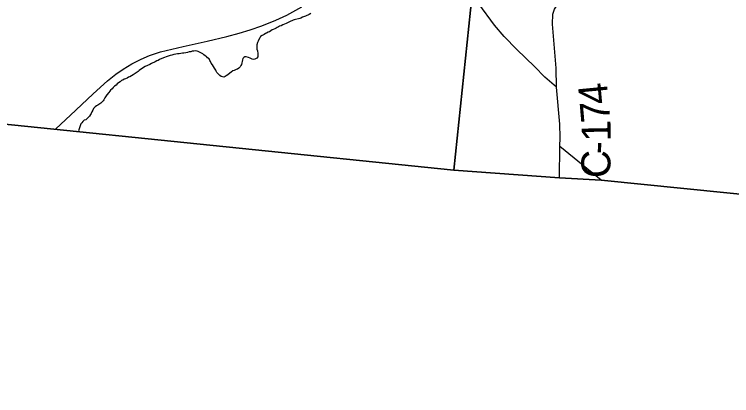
# Model space of a CAD drawing. Extents: x 1310247 to 1664935, y 284496 to 704931.
# Drawn here: x 1494077 to 1501476, y 462501 to 466437 of the extents above; entities that cross this region are included whole.
import ezdxf

# ---------------------------------------------------------------- set-up
doc = ezdxf.new("R2010")
doc.units = 0
for name, color, linetype in [('GM_X_Adjacent_County', 7, 'Continuous'), ('GM_X_Adjacent_County_Text', 7, 'Continuous'), ('GM_X_County_Road_Text', 7, 'Continuous'), ('GM_X_County_Subdivision_Text', 7, 'Continuous'), ('GM_X_Minor_River_Text', 7, 'Continuous'), ('GM_X_State_Route', 7, 'Continuous'), ('GM_X_Township', 7, 'Continuous'), ('GM_X_Township_Road', 7, 'Continuous')]:
    doc.layers.add(name, color=color, linetype=linetype)

msp = doc.modelspace()

# ---------------------------------------------------------------- linework, layer by layer
at = {"layer": 'GM_X_Adjacent_County'}
for points in [[(1501158, 489169.3), (1501048.2, 487942.5), (1500793.9, 485565.2), (1500787, 485463.7), (1500758.4, 485043.3), (1500474.2, 483147.9), (1500038, 480143), (1499603.6, 475009.4), (1499567.5, 474564.2), (1499307.1, 471346.1), (1499009.5, 468642.1), (1498950.5, 468086.5), (1498800.7, 466648.8), (1498611.1, 464829.1), (1491560.5, 465549.7)], [(1522526.8, 462500.9), (1521473.7, 462603.1), (1517626.5, 462973.8), (1516330.6, 463119.8), (1511534.3, 463579.4), (1508494.3, 463882.1), (1507395.2, 463991.5), (1500128.9, 464723.9), (1499698.7, 464749.2), (1498611.1, 464829.1), (1498800.7, 466648.8), (1498950.5, 468086.5), (1499009.5, 468642.1), (1499307.1, 471346.1)]]:
    msp.add_lwpolyline(points, dxfattribs=at)
at = {"layer": 'GM_X_Adjacent_County_Text'}
msp.add_lwpolyline([(1491560.5, 465549.7), (1498611.1, 464829.1), (1499698.7, 464749.2), (1500128.9, 464723.9), (1507395.2, 463991.5), (1508494.3, 463882.1), (1511534.3, 463579.4), (1516330.6, 463119.8), (1517626.5, 462973.8), (1521473.7, 462603.1), (1522526.8, 462500.9)], dxfattribs=at)
at = {"layer": 'GM_X_County_Road_Text'}
for points in [[(1499698.7, 464749.2), (1499702.4, 465071.6), (1499708.4, 465163.9), (1499704.6, 465302.3), (1499670.8, 465683.4), (1499550.4, 465789.5), (1499442, 465897.4), (1499258.7, 466072.5), (1499128.8, 466206.7), (1499028.6, 466324.5), (1498868.1, 466545.4), (1498800.7, 466648.8), (1498766.5, 466701.2), (1498759.2, 466710.3)], [(1500128.9, 464723.9), (1499702.4, 465071.6)]]:
    msp.add_lwpolyline(points, dxfattribs=at)
at = {"layer": 'GM_X_County_Subdivision_Text'}
msp.add_lwpolyline([(1499670.8, 465683.4), (1499666, 465881.8), (1499629.3, 466335.2), (1499630.9, 466437.3), (1499647.8, 466489.2), (1499670.3, 466520.9), (1499734.8, 466549.9), (1499825.3, 466580.6), (1499930.3, 466635), (1499985.2, 466688.3), (1499991.5, 466702.2), (1499993.8, 466720.2), (1499945.1, 466807.1), (1499151, 467850.7), (1499089.7, 468234.6)], dxfattribs=at)
at = {"layer": 'GM_X_Minor_River_Text'}
for points in [[(1497134.4, 466445.3), (1497118.1, 466433.5), (1497106, 466429.7), (1497093.9, 466423.9), (1497081.7, 466418), (1497049.4, 466406.5), (1497033.3, 466398.8)], [(1497033.3, 466398.8), (1497021.2, 466394.9), (1496964.7, 466379.8), (1496952.6, 466376), (1496916.3, 466360.5), (1496900.1, 466352.8), (1496881.8, 466341), (1496863.7, 466335.3), (1496847.5, 466327.5), (1496829.3, 466317.8), (1496813.2, 466314), (1496801, 466308.2), (1496788.9, 466300.4), (1496776.7, 466294.6), (1496764.6, 466286.7), (1496748.4, 466281), (1496736.3, 466275.2), (1496722.1, 466267.4), (1496709.9, 466257.5), (1496695.8, 466253.8), (1496679.6, 466244), (1496667.5, 466238.2), (1496653.2, 466228.4), (1496633, 466218.7), (1496616.8, 466208.9), (1496610.5, 466195), (1496594.1, 466171.2), (1496591.9, 466159.2), (1496583.6, 466145.3), (1496579.3, 466123.3), (1496577, 466109.3), (1496578.7, 466091.2), (1496578.5, 466077.2), (1496584.2, 466059), (1496587.7, 466030.9), (1496589.4, 466012.8), (1496587.2, 465996.8), (1496576.9, 465983), (1496558.7, 465973.2), (1496542.6, 465971.5), (1496530.6, 465975.7), (1496508.7, 465986), (1496492.8, 465992.3), (1496468.8, 465996.7), (1496454.8, 465996.9), (1496442.6, 465991.1), (1496432.4, 465979.2), (1496430.2, 465967.2), (1496425.9, 465951.3), (1496423.6, 465935.3), (1496419.3, 465919.3), (1496413.1, 465907.4), (1496404.9, 465893.5), (1496392.6, 465881.6), (1496380.4, 465871.8), (1496366.3, 465866), (1496344.1, 465858.3), (1496330, 465852.5), (1496313.7, 465840.8), (1496299.5, 465829), (1496279.1, 465811.2), (1496262.9, 465803.5), (1496250.7, 465795.6), (1496236.6, 465789.9), (1496222.6, 465790.1), (1496210.6, 465796.3), (1496196.8, 465806.5), (1496179, 465822.9), (1496167.2, 465837.1), (1496159.4, 465849.2), (1496153.6, 465861.4), (1496141.9, 465881.6), (1496132.1, 465899.8), (1496122.3, 465914), (1496108.6, 465934.3), (1496100.9, 465948.4), (1496093, 465960.6), (1496087.3, 465976.7), (1496069.4, 465989), (1496057.6, 466001.2), (1496045.7, 466009.5), (1496031.8, 466019.7), (1496020, 466029.9), (1496002.1, 466040.2), (1495986.1, 466046.5), (1495974.2, 466054.7), (1495962.2, 466056.9), (1495946.3, 466061.2), (1495928.1, 466057.4), (1495912.1, 466055.7), (1495895.9, 466049.9), (1495879.8, 466048.2), (1495863.7, 466044.4), (1495845.6, 466040.7), (1495823.5, 466037.1), (1495811.4, 466035.2), (1495793.3, 466033.5), (1495777.2, 466029.8), (1495761.1, 466028), (1495743.1, 466026.3), (1495722.9, 466022.6)], [(1495722.9, 466022.6), (1495702.8, 466016.9), (1495682.7, 466013.2), (1495664.5, 466005.5), (1495644.3, 465997.8), (1495624.1, 465992.1), (1495597.9, 465982.5), (1495573.6, 465970.9), (1495561.4, 465961), (1495547.3, 465957.2), (1495529.1, 465947.5), (1495516.9, 465939.7), (1495504.8, 465935.9), (1495492.7, 465930), (1495474.4, 465920.3), (1495425.9, 465897), (1495377.2, 465865.7), (1495365, 465855.9), (1495352.9, 465848), (1495334.6, 465834.3), (1495322.4, 465824.5), (1495304.1, 465812.7), (1495285.9, 465803), (1495269.7, 465793.2), (1495255.5, 465787.4), (1495239.3, 465777.7), (1495223.2, 465771.9), (1495209, 465766.1), (1495194.8, 465756.3), (1495182.8, 465754.5), (1495168.5, 465740.7), (1495152.3, 465728.9), (1495138.1, 465721.1), (1495125.8, 465707.3), (1495111.6, 465695.5), (1495095.3, 465681.7), (1495085, 465667.8), (1495068.7, 465654.1), (1495062.5, 465642.1), (1495050.2, 465628.3), (1495029.8, 465604.5), (1495017.4, 465586.7), (1495011.2, 465574.8), (1494998.9, 465554.9), (1494992.6, 465543), (1494968.2, 465519.3), (1494939.7, 465499.7), (1494923.6, 465492), (1494909.4, 465482.1), (1494895, 465464.3), (1494886.7, 465446.4), (1494876.4, 465430.5), (1494870.1, 465414.6), (1494863.9, 465402.7), (1494853.6, 465386.8), (1494841.4, 465375), (1494827.1, 465363.2), (1494814.8, 465349.3), (1494798.7, 465343.6), (1494782.4, 465329.8), (1494774.2, 465315.9), (1494762, 465308), (1494739.2, 465233.9)]]:
    msp.add_lwpolyline(points, dxfattribs=at)
at = {"layer": 'GM_X_State_Route'}
msp.add_lwpolyline([(1494503.1, 465250.9), (1494711, 465447.9), (1494890.9, 465616.2), (1495037.5, 465748.8), (1495125.1, 465819.4), (1495198, 465872.1), (1495290.3, 465926.4), (1495384.1, 465974.5), (1495471.8, 466010.2), (1495585.8, 466049), (1495819.2, 466104), (1496064.8, 466160.4), (1496269.8, 466207.9), (1496396.2, 466241.3), (1496511, 466277), (1496629.6, 466319.6), (1496773.1, 466377.8), (1496886.3, 466429), (1497043.8, 466512.7)], dxfattribs=at)
at = {"layer": 'GM_X_Township'}
msp.add_lwpolyline([(1522526.8, 462500.9), (1521473.7, 462603.1), (1517626.5, 462973.8), (1516330.6, 463119.8), (1511534.3, 463579.4), (1508494.3, 463882.1), (1507395.2, 463991.5), (1500128.9, 464723.9), (1499698.7, 464749.2), (1498611.1, 464829.1), (1491560.5, 465549.7)], dxfattribs=at)

# ---------------------------------------------------------------- texts
at = {"layer": 'GM_X_Township_Road'}
for s, rotation, p in [('4', 95.39642, (1500209, 465519.9)), ('7', 94.91886, (1500225.1, 465333.1)), ('1', 91.05676, (1500229.7, 465126.3)), ('-', 89.07764, (1500227.7, 464991.8)), ('C', 88.7939, (1500222.5, 464743.8))]:
    msp.add_text(s, height=300, rotation=rotation, dxfattribs=at).set_placement(p)

doc.saveas('drawing.dxf')
